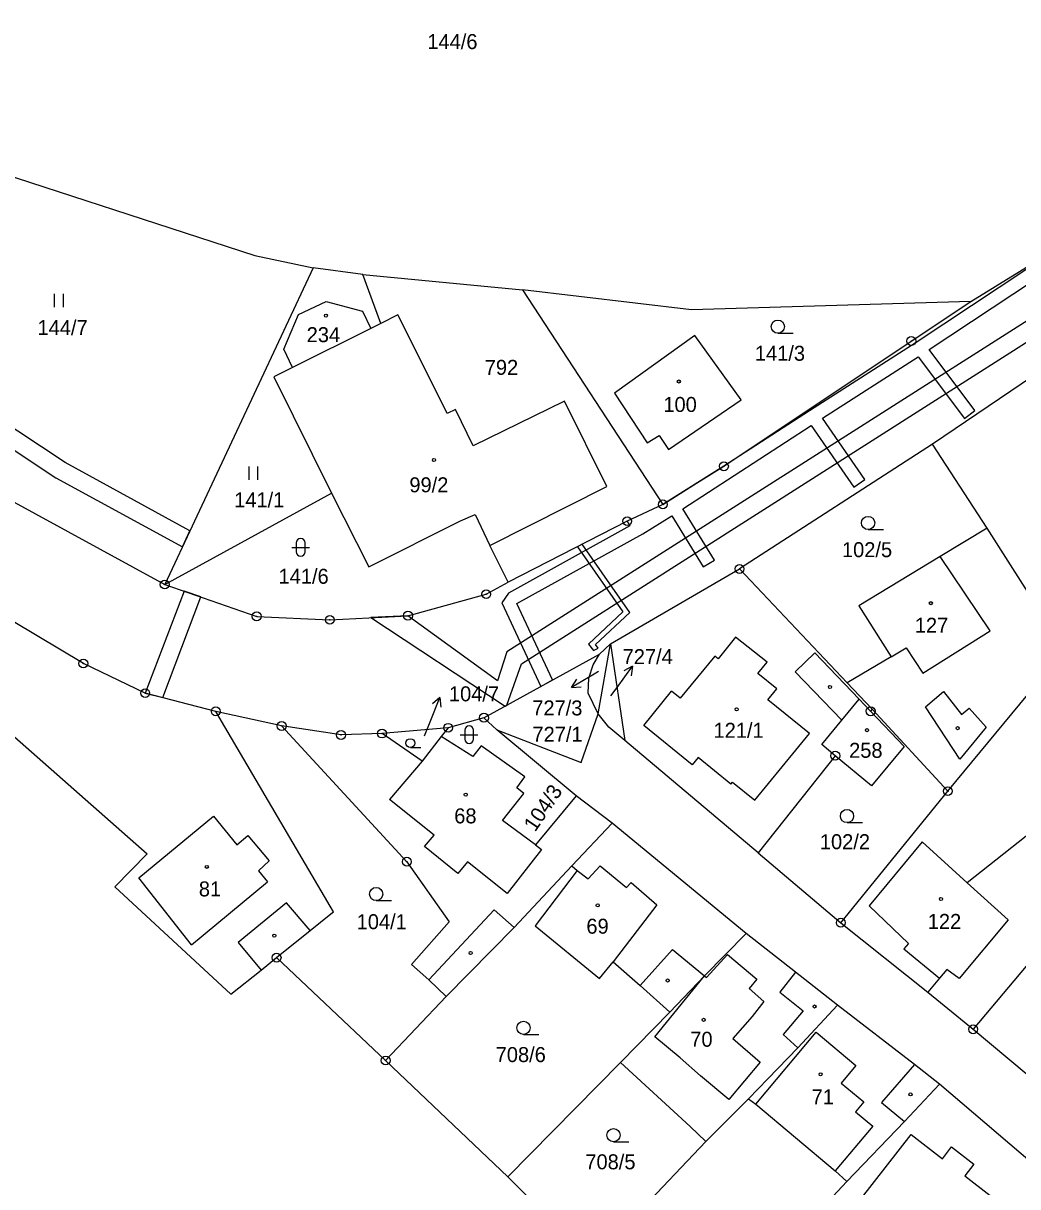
# Model space of a CAD drawing. Extents: x -680203 to -673936, y -1102717 to -1093650.
# Drawn here: x -677545.3 to -677432.5, y -1098517.8 to -1098385.8 of the extents above; entities that cross this region are included whole.
import ezdxf

# ---------------------------------------------------------------- set-up
doc = ezdxf.new("R2010")
doc.units = 0
for name, color, linetype in [('_Ideová část', 7, 'Continuous'), ('SOxx02xx_Koleje_param další_Popis10', 7, 'Continuous'), ('SOxx02xx_Staničení_Popis10', 7, 'Continuous'), ('SOxxxxxx_Koleje_hlavní_body_Popis10', 7, 'Continuous'), ('SOxxxxxx_Koleje_LN_parametry_Popis10', 7, 'Continuous'), ('SOxxxxxx_Koleje_param další_Popis10', 7, 'Continuous'), ('SOxxxxxx_Osa_bod_P', 7, 'Continuous'), ('SOxxxxxx_Staničení_Popis10', 7, 'Continuous'), ('x_prac', 7, 'Continuous')]:
    doc.layers.add(name, color=color, linetype=linetype)

msp = doc.modelspace()

# ---------------------------------------------------------------- linework, layer by layer
at = {"layer": '_Ideová část'}
msp.add_circle((-676417.7, -1099401.52), 1287.12, dxfattribs=at)
at = {"layer": 'SOxx02xx_Koleje_param další_Popis10'}
for centre, radius in [((-677444.62, -1098421.85), 0.5), ((-677444.62, -1098421.85), 0.0303), ((-677465.87, -1098436.07), 0.5), ((-677465.87, -1098436.07), 0.0303), ((-677472.8, -1098440.39), 0.5), ((-677472.8, -1098440.39), 0.0303), ((-677476.84, -1098442.29), 0.5), ((-677476.84, -1098442.29), 0.0303), ((-677464.1, -1098447.72), 0.5), ((-677464.1, -1098447.72), 0.0303), ((-677529.3, -1098449.48), 0.5), ((-677529.3, -1098449.48), 0.0303), ((-677492.83, -1098450.58), 0.5), ((-677492.83, -1098450.58), 0.0303), ((-677518.87, -1098453.1), 0.5), ((-677501.71, -1098453.02), 0.5), ((-677518.87, -1098453.1), 0.0303), ((-677510.57, -1098453.49), 0.5), ((-677510.57, -1098453.49), 0.0303), ((-677501.71, -1098453.02), 0.0303), ((-677538.53, -1098458.45), 0.5), ((-677538.53, -1098458.45), 0.0303), ((-677531.51, -1098461.81), 0.5), ((-677531.51, -1098461.81), 0.0303), ((-677523.51, -1098463.88), 0.5), ((-677449.23, -1098463.87), 0.5), ((-677523.51, -1098463.88), 0.0303), ((-677493.09, -1098464.6), 0.5), ((-677493.09, -1098464.6), 0.0303), ((-677449.23, -1098463.87), 0.0303), ((-677516.04, -1098465.54), 0.5), ((-677516.04, -1098465.54), 0.0303), ((-677509.3, -1098466.56), 0.5), ((-677504.65, -1098466.4), 0.5), ((-677497.15, -1098465.74), 0.5), ((-677497.15, -1098465.74), 0.0303), ((-677509.3, -1098466.56), 0.0303), ((-677504.65, -1098466.4), 0.0303), ((-677453.24, -1098468.91), 0.5), ((-677453.24, -1098468.91), 0.0303), ((-677440.47, -1098472.94), 0.5), ((-677440.47, -1098472.94), 0.0303), ((-677501.84, -1098480.94), 0.5), ((-677501.84, -1098480.94), 0.0303), ((-677452.62, -1098487.86), 0.5), ((-677452.62, -1098487.86), 0.0303), ((-677516.61, -1098491.83), 0.5), ((-677516.61, -1098491.83), 0.0303), ((-677437.6, -1098499.96), 0.5), ((-677437.6, -1098499.96), 0.0303), ((-677504.24, -1098503.5), 0.5), ((-677504.24, -1098503.5), 0.0303)]:
    msp.add_circle(centre, radius, dxfattribs=at)
at = {"layer": 'SOxx02xx_Staničení_Popis10'}
for p, q in [((-677480.1, -1098459.35), (-677480.59, -1098459.64)), ((-677477.99, -1098461.18), (-677476.23, -1098458.75)), ((-677476.23, -1098458.75), (-677477.22, -1098459.27)), ((-677476.23, -1098458.75), (-677476.41, -1098459.86)), ((-677480.59, -1098459.64), (-677483.16, -1098461.19)), ((-677483.16, -1098461.19), (-677482.56, -1098460.24)), ((-677483.16, -1098461.19), (-677482.05, -1098461.1)), ((-677478.69, -1098462.13), (-677477.99, -1098461.18)), ((-677499.2, -1098465.08), (-677498.08, -1098462.3)), ((-677498.08, -1098462.3), (-677498.92, -1098463.04)), ((-677498.08, -1098462.3), (-677497.99, -1098463.41)), ((-677499.85, -1098466.65), (-677499.2, -1098465.08))]:
    msp.add_line(p, q, dxfattribs=at)
at = {"layer": 'SOxxxxxx_Koleje_hlavní_body_Popis10'}
for p, q in [((-677541.8, -1098418), (-677541.8, -1098416.5)), ((-677540.8, -1098418), (-677540.8, -1098416.5)), ((-677459.76, -1098420.97), (-677458.01, -1098420.97)), ((-677519.72, -1098437.6), (-677519.72, -1098436.1)), ((-677518.72, -1098437.6), (-677518.72, -1098436.1)), ((-677449.52, -1098443.25), (-677447.77, -1098443.25)), ((-677514.38, -1098444.77), (-677514.38, -1098445.77)), ((-677513.38, -1098445.77), (-677513.38, -1098444.77)), ((-677514.88, -1098445.27), (-677512.88, -1098445.27)), ((-677495.27, -1098466.03), (-677495.27, -1098467.03)), ((-677494.27, -1098467.03), (-677494.27, -1098466.03)), ((-677495.77, -1098466.53), (-677493.77, -1098466.53)), ((-677501.44, -1098467.98), (-677500.26, -1098467.98)), ((-677451.91, -1098476.51), (-677450.16, -1098476.51)), ((-677505.31, -1098485.36), (-677503.56, -1098485.36)), ((-677488.61, -1098500.55), (-677486.86, -1098500.55)), ((-677478.4, -1098512.73), (-677476.65, -1098512.73))]:
    msp.add_line(p, q, dxfattribs=at)
for centre, radius in [((-677459.76, -1098420.22), 0.75), ((-677449.52, -1098442.5), 0.75), ((-677501.44, -1098467.48), 0.502), ((-677451.91, -1098475.76), 0.75), ((-677505.31, -1098484.61), 0.75), ((-677488.61, -1098499.8), 0.75), ((-677478.4, -1098511.98), 0.75)]:
    msp.add_circle(centre, radius, dxfattribs=at)
for centre, start, end in [((-677513.88, -1098444.77), 0, 180), ((-677513.88, -1098445.77), 180, 359.9879), ((-677494.77, -1098466.03), 0, 180), ((-677494.77, -1098467.03), 180, 359.9879)]:
    msp.add_arc(centre, 0.5, start, end, dxfattribs=at)
at = {"layer": 'SOxxxxxx_Koleje_LN_parametry_Popis10'}
for points in [[(-677344.38, -1098361.96), (-677387.11, -1098386.66), (-677385.85, -1098390.51), (-677490.51, -1098457.12), (-677491.56, -1098460.43), (-677501.71, -1098453.02), (-677505.93, -1098453.24), (-677490.7, -1098463.28), (-677490.49, -1098463.17), (-677488.85, -1098458.5), (-677383.47, -1098391.35), (-677384.69, -1098387.62), (-677343.45, -1098363.74)], [(-677425.34, -1098409.6), (-677444.08, -1098422), (-677456.17, -1098429.77), (-677465.87, -1098436.07), (-677472.8, -1098440.39), (-677476.84, -1098442.29), (-677476.53, -1098442.84), (-677490.32, -1098450.46), (-677491.06, -1098451.55), (-677486.62, -1098461.04), (-677485.3, -1098460.31), (-677489.36, -1098451.64), (-677475.05, -1098443.74), (-677471.78, -1098441.7), (-677468.22, -1098447.49), (-677466.94, -1098446.71), (-677470.52, -1098440.89), (-677455.96, -1098431.43), (-677451.14, -1098438.42), (-677449.9, -1098437.56), (-677454.7, -1098430.61), (-677443.85, -1098423.64), (-677438.6, -1098430.64), (-677437.4, -1098429.74), (-677442.59, -1098422.82), (-677425.95, -1098411.81)]]:
    msp.add_lwpolyline(points, dxfattribs=at)
for points in [[(-677562.22, -1098421.33), (-677563.1, -1098423.15), (-677541.64, -1098437.36), (-677527.3, -1098445.2), (-677526.45, -1098443.39), (-677540.6, -1098435.65)], [(-677481.95, -1098444.91), (-677482.49, -1098445.19), (-677477.32, -1098452.58), (-677481.23, -1098456.25), (-677480.67, -1098456.98), (-677480.12, -1098456.71), (-677480.43, -1098456.31), (-677476.54, -1098452.66)], [(-677525.22, -1098450.9), (-677527.11, -1098450.24), (-677531.51, -1098461.81), (-677529.53, -1098462.32)]]:
    msp.add_lwpolyline(points, close=True, dxfattribs=at)
at = {"layer": 'SOxxxxxx_Koleje_param další_Popis10'}
for centre in [(-677511.02, -1098418.97), (-677470.99, -1098426.44), (-677498.76, -1098435.36), (-677442.4, -1098451.6), (-677453.84, -1098461.11), (-677464.43, -1098463.64), (-677449.64, -1098466.01), (-677439.36, -1098465.79), (-677495.16, -1098473.33), (-677524.52, -1098481.53), (-677480.19, -1098485.9), (-677441.25, -1098485.17), (-677516.87, -1098489.33), (-677494.6, -1098491.31), (-677472.26, -1098494.42), (-677455.59, -1098497.37), (-677468.17, -1098498.89), (-677454.91, -1098505.07), (-677444.71, -1098507.35)]:
    msp.add_circle(centre, 0.175, dxfattribs=at)
at = {"layer": 'SOxxxxxx_Staničení_Popis10'}
for p, q in [((-677435.67, -1098454.74), (-677441.35, -1098446.32)), ((-677464.54, -1098455.45), (-677466.53, -1098457.91)), ((-677460.98, -1098458.3), (-677464.54, -1098455.45)), ((-677443.31, -1098459.53), (-677435.67, -1098454.74)), ((-677446.91, -1098457.69), (-677445.2, -1098456.68)), ((-677445.2, -1098456.68), (-677443.31, -1098459.53)), ((-677466.91, -1098457.61), (-677470.82, -1098462.4)), ((-677466.53, -1098457.91), (-677466.91, -1098457.61)), ((-677457.8, -1098459.4), (-677455.56, -1098457.25)), ((-677455.56, -1098457.25), (-677450.53, -1098462.51)), ((-677462.01, -1098459.57), (-677460.98, -1098458.3)), ((-677452.49, -1098464.89), (-677457.8, -1098459.4)), ((-677459.88, -1098461.32), (-677462.01, -1098459.57)), ((-677474.96, -1098465.47), (-677471.83, -1098461.58)), ((-677470.82, -1098462.4), (-677471.83, -1098461.58)), ((-677460.88, -1098462.56), (-677459.88, -1098461.32)), ((-677442.99, -1098463.38), (-677440.96, -1098461.62)), ((-677440.96, -1098461.62), (-677438.91, -1098464.24)), ((-677456.18, -1098466.4), (-677460.88, -1098462.56)), ((-677439.11, -1098469.29), (-677442.99, -1098463.38)), ((-677438.91, -1098464.24), (-677438.05, -1098463.53)), ((-677438.05, -1098463.53), (-677436.11, -1098465.68)), ((-677469.47, -1098469.95), (-677474.96, -1098465.47)), ((-677436.11, -1098465.68), (-677439.11, -1098469.29)), ((-677462.36, -1098473.95), (-677456.18, -1098466.4)), ((-677500.1, -1098469.54), (-677503.8, -1098473.9)), ((-677468.81, -1098469.13), (-677469.47, -1098469.95)), ((-677465.1, -1098472.15), (-677468.81, -1098469.13)), ((-677465.1, -1098472.15), (-677464.91, -1098471.93)), ((-677464.91, -1098471.93), (-677462.36, -1098473.95)), ((-677498.74, -1098477.92), (-677503.8, -1098473.9)), ((-677532.25, -1098482.79), (-677523.77, -1098475.77)), ((-677523.77, -1098475.77), (-677521.11, -1098479.01)), ((-677499.82, -1098479.22), (-677498.74, -1098477.92)), ((-677521.11, -1098479.01), (-677519.89, -1098477.98)), ((-677519.89, -1098477.98), (-677517.45, -1098480.85)), ((-677496.05, -1098482.29), (-677499.82, -1098479.22)), ((-677487.24, -1098479.03), (-677486.55, -1098479.54)), ((-677486.55, -1098479.54), (-677490.47, -1098484.54)), ((-677517.45, -1098480.85), (-677518.67, -1098481.98)), ((-677494.95, -1098480.97), (-677496.05, -1098482.29)), ((-677490.47, -1098484.54), (-677494.95, -1098480.97)), ((-677481.28, -1098482.89), (-677479.89, -1098481.42)), ((-677479.89, -1098481.42), (-677476.93, -1098483.85)), ((-677526.26, -1098490.36), (-677532.25, -1098482.79)), ((-677526.26, -1098490.36), (-677517.65, -1098483.22)), ((-677518.67, -1098481.98), (-677517.65, -1098483.22)), ((-677482.5, -1098481.94), (-677481.28, -1098482.89)), ((-677476.93, -1098483.85), (-677476.4, -1098483.3)), ((-677476.4, -1098483.3), (-677473.47, -1098485.85)), ((-677438.27, -1098483.32), (-677433.62, -1098487.52)), ((-677515.47, -1098485.6), (-677520.96, -1098490.11)), ((-677512.8, -1098488.74), (-677515.47, -1098485.6)), ((-677473.47, -1098485.85), (-677478.43, -1098492.3)), ((-677491.92, -1098486.39), (-677499.33, -1098494.34)), ((-677489.65, -1098488.42), (-677491.92, -1098486.39)), ((-677433.62, -1098487.52), (-677439.18, -1098494.2)), ((-677520.96, -1098490.11), (-677518.35, -1098493.25)), ((-677475.38, -1098494.99), (-677471.71, -1098490.92)), ((-677471.71, -1098490.92), (-677468.06, -1098493.9)), ((-677467.85, -1098494.08), (-677465.48, -1098491.47)), ((-677465.48, -1098491.47), (-677462.13, -1098494.29)), ((-677457.75, -1098493.47), (-677459.52, -1098495.75)), ((-677440.57, -1098493.18), (-677441.42, -1098494.17)), ((-677439.18, -1098494.2), (-677440.57, -1098493.18)), ((-677473.69, -1098500.83), (-677468.06, -1098493.9)), ((-677468.06, -1098493.9), (-677467.85, -1098494.08)), ((-677462.13, -1098494.29), (-677463.02, -1098495.33)), ((-677463.02, -1098495.33), (-677461.33, -1098496.81)), ((-677459.52, -1098495.75), (-677456.88, -1098497.87)), ((-677461.33, -1098496.81), (-677462.66, -1098498.5)), ((-677462.66, -1098498.5), (-677464.85, -1098501.02)), ((-677456.88, -1098497.87), (-677459.14, -1098500.54)), ((-677462.26, -1098508.47), (-677455.39, -1098500.3)), ((-677455.39, -1098500.3), (-677450.92, -1098504.07)), ((-677470.83, -1098503.21), (-677473.69, -1098500.83)), ((-677464.85, -1098501.02), (-677461.76, -1098503.68)), ((-677459.14, -1098500.54), (-677457.48, -1098502.08)), ((-677468.51, -1098505.24), (-677470.83, -1098503.21)), ((-677461.76, -1098503.68), (-677465.3, -1098507.91)), ((-677450.92, -1098504.07), (-677452.56, -1098506.06)), ((-677444.26, -1098503.96), (-677447.98, -1098508.27)), ((-677465.3, -1098507.91), (-677468.51, -1098505.24)), ((-677452.56, -1098506.06), (-677449.99, -1098508.18)), ((-677449.99, -1098508.18), (-677450.94, -1098509.33)), ((-677447.98, -1098508.27), (-677445.4, -1098510.42)), ((-677450.94, -1098509.33), (-677448.99, -1098510.94)), ((-677448.99, -1098510.94), (-677453.27, -1098516.03)), ((-677450.27, -1098519.11), (-677444.64, -1098511.91)), ((-677444.64, -1098511.91), (-677441.08, -1098514.66)), ((-677441.08, -1098514.66), (-677440.06, -1098513.31)), ((-677440.06, -1098513.31), (-677437.53, -1098515.28)), ((-677437.53, -1098515.28), (-677438.56, -1098516.59)), ((-677438.56, -1098516.59), (-677432.7, -1098521.1))]:
    msp.add_line(p, q, dxfattribs=at)
at = {"layer": 'x_prac'}
for p, q in [((-677437.88, -1098417.37), (-677400.78, -1098394.4)), ((-677512.48, -1098413.53), (-677529.3, -1098449.48)), ((-677506.81, -1098414.31), (-677512.48, -1098413.53)), ((-677504.8, -1098419.85), (-677506.81, -1098414.31)), ((-677506.81, -1098414.31), (-677488.7, -1098416.04)), ((-677488.7, -1098416.04), (-677472.8, -1098440.39)), ((-677506.85, -1098418.48), (-677505.93, -1098420.42)), ((-677504.8, -1098419.85), (-677505.93, -1098420.42)), ((-677505.93, -1098420.42), (-677514.81, -1098424.85)), ((-677425.42, -1098422.16), (-677442.22, -1098433.57)), ((-677514.81, -1098424.85), (-677515.79, -1098422.78)), ((-677442.22, -1098433.57), (-677464.1, -1098447.72)), ((-677436.03, -1098443.1), (-677442.22, -1098433.57)), ((-677529.3, -1098449.48), (-677510.38, -1098439.11)), ((-677427.23, -1098456.91), (-677436.03, -1098443.1)), ((-677490.35, -1098449.23), (-677492.42, -1098445.04)), ((-677478.73, -1098456.23), (-677464.1, -1098447.72)), ((-677464.1, -1098447.72), (-677451.9, -1098460.65)), ((-677480.13, -1098464.17), (-677478.73, -1098456.23)), ((-677479.97, -1098457.37), (-677478.73, -1098456.23)), ((-677478.73, -1098456.23), (-677477.1, -1098467.19)), ((-677493.09, -1098464.6), (-677479.97, -1098457.37)), ((-677440.47, -1098472.94), (-677427.23, -1098456.91)), ((-677451.9, -1098460.65), (-677449.05, -1098463.64)), ((-677450.53, -1098462.51), (-677449.23, -1098463.87)), ((-677516.04, -1098465.54), (-677523.51, -1098463.88)), ((-677493.09, -1098464.6), (-677497.15, -1098465.74)), ((-677491.63, -1098465.99), (-677493.09, -1098464.6)), ((-677449.05, -1098463.64), (-677449.23, -1098463.87)), ((-677449.23, -1098463.87), (-677445.43, -1098467.85)), ((-677449.05, -1098463.64), (-677440.47, -1098472.94)), ((-677497.15, -1098465.74), (-677504.65, -1098466.4)), ((-677497.15, -1098465.74), (-677497.96, -1098466.72)), ((-677482.62, -1098473.48), (-677491.63, -1098465.99)), ((-677461.99, -1098479.92), (-677477.1, -1098467.19)), ((-677453.24, -1098468.91), (-677454.76, -1098467.63)), ((-677445.43, -1098467.85), (-677449.14, -1098472.34)), ((-677453.24, -1098468.91), (-677461.99, -1098479.92)), ((-677449.14, -1098472.34), (-677453.24, -1098468.91)), ((-677478.56, -1098476.57), (-677482.62, -1098473.48)), ((-677452.62, -1098487.86), (-677440.47, -1098472.94)), ((-677483.13, -1098481.41), (-677478.56, -1098476.57)), ((-677463.33, -1098489.07), (-677478.56, -1098476.57)), ((-677461.99, -1098479.92), (-677452.62, -1098487.86)), ((-677425.91, -1098485.98), (-677437.6, -1098499.96)), ((-677452.62, -1098487.86), (-677442.76, -1098495.75)), ((-677516.61, -1098491.83), (-677504.24, -1098503.5)), ((-677504.24, -1098503.5), (-677497.39, -1098496.22)), ((-677442.76, -1098495.75), (-677437.6, -1098499.96)), ((-677471.99, -1098498.02), (-677477.59, -1098503.71)), ((-677437.6, -1098499.96), (-677431.58, -1098504.96)), ((-677490.38, -1098516.69), (-677504.24, -1098503.5)), ((-677477.59, -1098503.71), (-677490.38, -1098516.69)), ((-677429.42, -1098516.46), (-677441.4, -1098506.2)), ((-677467.91, -1098512.7), (-677463.09, -1098507.87)), ((-677467.91, -1098512.7), (-677480.83, -1098526.26)), ((-677480.83, -1098526.26), (-677490.38, -1098516.69)), ((-677451.92, -1098517.24), (-677454.04, -1098519.52))]:
    msp.add_line(p, q, dxfattribs=at)
for points in [[(-677565.32, -1098427.78), (-677552.58, -1098401.24), (-677519.08, -1098412.14), (-677512.48, -1098413.53)], [(-677437.88, -1098417.37), (-677469.53, -1098418.3), (-677488.7, -1098416.04)], [(-677515.79, -1098422.78), (-677514.11, -1098418.84), (-677510.99, -1098417.38), (-677506.85, -1098418.48)], [(-677472.8, -1098440.39), (-677469.3, -1098438.18), (-677465.87, -1098436.07), (-677444.62, -1098421.85), (-677437.88, -1098417.37)], [(-677497.76, -1098429.04), (-677502.86, -1098418.86), (-677504.8, -1098419.85)], [(-677478.3, -1098427.75), (-677474.59, -1098433.42), (-677473.23, -1098432.56), (-677472.14, -1098434.16), (-677463.9, -1098428.54), (-677469.16, -1098421.23), (-677478.3, -1098427.75)], [(-677514.81, -1098424.85), (-677516.91, -1098425.9), (-677510.38, -1098439.11)], [(-677565.32, -1098427.78), (-677547.63, -1098439.47), (-677529.3, -1098449.48)], [(-677483.94, -1098428.66), (-677494.3, -1098433.75), (-677496.33, -1098429.61), (-677497.27, -1098430.06), (-677497.76, -1098429.04)], [(-677492.42, -1098445.04), (-677479.15, -1098438.35), (-677483.94, -1098428.66)], [(-677510.38, -1098439.11), (-677506.14, -1098447.47), (-677495.76, -1098442.26), (-677494.09, -1098441.54), (-677492.42, -1098445.04)], [(-677472.8, -1098440.39), (-677476.84, -1098442.29), (-677490.35, -1098449.23)], [(-677436.03, -1098443.1), (-677441.35, -1098446.32), (-677450.58, -1098451.9), (-677446.91, -1098457.69), (-677451.9, -1098460.65)], [(-677556.7, -1098448.12), (-677557.72, -1098448.65), (-677561.74, -1098453.23), (-677531.31, -1098480.05), (-677534.97, -1098483.78)], [(-677523.51, -1098463.88), (-677531.51, -1098461.81), (-677538.53, -1098458.45), (-677554.3, -1098449.04), (-677555.26, -1098448.46)], [(-677529.3, -1098449.48), (-677518.87, -1098453.1), (-677510.57, -1098453.49), (-677501.71, -1098453.02), (-677492.83, -1098450.58), (-677490.35, -1098449.23)], [(-677480.13, -1098464.17), (-677481.27, -1098461.83), (-677481.18, -1098460.13), (-677480.7, -1098458.61), (-677479.97, -1098457.37)], [(-677454.76, -1098467.63), (-677452.49, -1098464.89), (-677450.53, -1098462.51)], [(-677516.61, -1098491.83), (-677512.8, -1098488.74), (-677510.47, -1098486.85), (-677510.17, -1098486.64), (-677523.51, -1098463.88)], [(-677491.63, -1098465.99), (-677482.08, -1098469.7), (-677480.13, -1098464.17)], [(-677477.1, -1098467.19), (-677478.93, -1098465.68), (-677480.13, -1098464.17)], [(-677516.04, -1098465.54), (-677501.84, -1098480.94), (-677497.04, -1098487.77), (-677501.3, -1098492.6), (-677499.33, -1098494.34), (-677497.39, -1098496.22)], [(-677504.65, -1098466.4), (-677509.3, -1098466.56), (-677516.04, -1098465.54)], [(-677497.96, -1098466.72), (-677500.1, -1098469.54), (-677504.65, -1098466.4)], [(-677482.62, -1098473.48), (-677487.24, -1098479.03), (-677491, -1098476.26), (-677488.56, -1098473.2), (-677489.36, -1098472.54), (-677488.44, -1098471.32), (-677493.42, -1098467.79), (-677494.36, -1098469), (-677497.96, -1098466.72)], [(-677416.65, -1098474.82), (-677417.15, -1098474.34), (-677418.79, -1098472.82), (-677421.64, -1098470.17), (-677438.27, -1098483.32), (-677443.38, -1098478.7), (-677449.41, -1098485.94), (-677444.93, -1098490.23), (-677445.45, -1098490.83), (-677441.42, -1098494.17), (-677442.76, -1098495.75)], [(-677497.39, -1098496.22), (-677489.65, -1098488.42), (-677483.13, -1098481.41)], [(-677483.13, -1098481.41), (-677482.5, -1098481.94), (-677487.29, -1098488.21), (-677479.98, -1098494.21), (-677478.43, -1098492.3), (-677475.38, -1098494.99), (-677471.99, -1098498.02)], [(-677534.97, -1098483.78), (-677521.8, -1098495.99), (-677518.35, -1098493.25), (-677516.61, -1098491.83)], [(-677471.99, -1098498.02), (-677468.06, -1098493.9), (-677463.33, -1098489.07)], [(-677452.98, -1098497.23), (-677457.75, -1098493.47), (-677463.33, -1098489.07)], [(-677463.09, -1098507.87), (-677460.9, -1098505.59), (-677457.48, -1098502.08), (-677452.98, -1098497.23)], [(-677441.4, -1098506.2), (-677444.26, -1098503.96), (-677452.98, -1098497.23)], [(-677477.59, -1098503.71), (-677469.71, -1098510.98), (-677467.91, -1098512.7)], [(-677451.92, -1098517.24), (-677445.4, -1098510.42), (-677441.4, -1098506.2)], [(-677463.09, -1098507.87), (-677462.26, -1098508.47), (-677453.27, -1098516.03), (-677451.92, -1098517.24)]]:
    msp.add_lwpolyline(points, dxfattribs=at)

# ---------------------------------------------------------------- texts
at = {"layer": 'SOxxxxxx_Osa_bod_P'}
for s, p in [('144/6', (-677499.51, -1098388.72)), ('144/7', (-677543.73, -1098421.18)), ('234', (-677513.2, -1098421.98)), ('141/3', (-677462.36, -1098424.09)), ('792', (-677493, -1098425.69)), ('100', (-677472.74, -1098429.9)), ('99/2', (-677501.55, -1098439.02)), ('141/1', (-677521.42, -1098440.73)), ('102/5', (-677452.48, -1098446.38)), ('141/6', (-677516.39, -1098449.4)), ('127', (-677444.22, -1098454.96)), ('727/4', (-677477.36, -1098458.52)), ('104/7', (-677497.06, -1098462.74)), ('727/3', (-677487.61, -1098464.34)), ('727/1', (-677487.59, -1098467.33)), ('121/1', (-677467.05, -1098466.88)), ('258', (-677451.67, -1098469.15)), ('68', (-677496.46, -1098476.59)), ('102/2', (-677454.99, -1098479.52)), ('81', (-677525.43, -1098484.88)), ('104/1', (-677507.53, -1098488.6)), ('122', (-677442.75, -1098488.57)), ('69', (-677481.47, -1098489.11)), ('70', (-677469.69, -1098501.94)), ('708/6', (-677491.76, -1098503.68)), ('71', (-677455.93, -1098508.48)), ('708/5', (-677481.59, -1098515.85))]:
    msp.add_text(s, height=1.7, dxfattribs=at).set_placement(p)
msp.add_text('104/3', height=1.7, rotation=56, dxfattribs=at).set_placement((-677487.29, -1098477.65))

doc.saveas('drawing.dxf')
